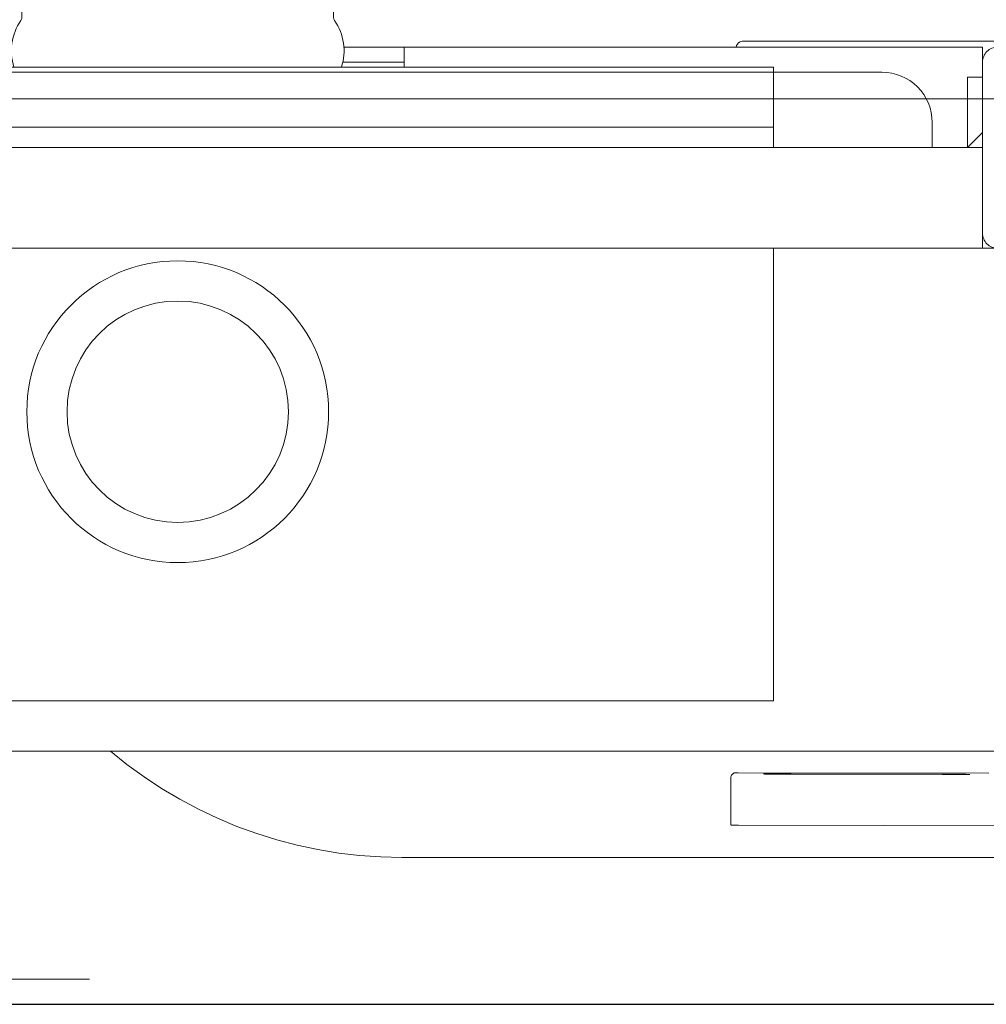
# Model space of a CAD drawing. Header units: millimetres. Extents: x 28291 to 177760, y -399809 to -170937.
# Tile 429 of 656: x 60317 to 60337, y -194641 to -194622. Entities that reach past the tile are written whole.
import ezdxf

# ---------------------------------------------------------------- set-up
doc = ezdxf.new("R2010")
doc.units = ezdxf.units.MM
doc.linetypes.add('DASHDOT', pattern=[25.4, 12.7, -6.35, 0, -6.35])
doc.layers.get('0').update_dxf_attribs({"lineweight": 0})
doc.layers.add('!! 0_ Istn-sciany', color=3, linetype='Continuous', lineweight=30)
doc.layers.add('0-osie-liniA', color=14, linetype='DASHDOT', lineweight=5)
doc.layers.add('!! 1_drzwi-linia - zrealizowane', color=7, linetype='Continuous', lineweight=5, true_color=0x7a7a7a)
doc.layers.add('!! 2 ZABUDOWA GK-MDF', color=7, linetype='Continuous', lineweight=13, true_color=0x7a7a7a)
doc.layers.add('!!_@ wypos sanit nd', color=7, linetype='Continuous', lineweight=0, plot=False)

# ---------------------------------------------------------------- blocks, each defined once
blk = doc.blocks.new('A$Cff2eaf8b')
for points in [[(-0.18941, 0.08863), (-0.04454, 0.08863), (-0.04035, 0.08853), (-0.03617, 0.08824), (-0.032, 0.08775), (-0.02786, 0.08707), (-0.02376, 0.08619), (-0.0197, 0.08513), (-0.0157, 0.08388), (-0.01176, 0.08244), (-0.00789, 0.08082), (-0.0041, 0.07902), (-0.0004, 0.07705), (0.0032, 0.0749), (0.0067, 0.0726), (0.01009, 0.07012), (0.01337, 0.0675)], [(-0.19839, 0.08237), (-0.11148, 0.08219)], [(-0.16124, 0.07188), (-0.11145, 0.07178), (-0.11127, 0.07178), (-0.11111, 0.07178), (-0.111, 0.07178), (-0.11083, 0.07179), (-0.11065, 0.07183), (-0.11049, 0.0719), (-0.11033, 0.072), (-0.1102, 0.07212), (-0.11009, 0.07227), (-0.11001, 0.07243), (-0.10996, 0.07261), (-0.10995, 0.07279), (-0.10997, 0.08178), (-0.10998, 0.08217)], [(-0.12195, 0.07209), (-0.15195, 0.07215)], [(-0.15195, 0.07205), (-0.12195, 0.07199)], [(0.16493, 0.0675), (-0.16477, 0.0675)], [(-0.11847, -0.0325), (-0.11847, 0.0575), (0.11153, 0.0575), (0.11153, -0.0325)], [(-0.16, -0.0355), (-0.16, -0.0325), (0.16, -0.0325), (0.16, -0.0355)], [(-0.16, -0.0485), (-0.16, -0.0365)], [(0.16, -0.0555), (0.157, -0.0525), (0.16, -0.0525), (-0.16, -0.0525), (-0.157, -0.0525), (-0.16, -0.0555)], [(-0.157, -0.0525), (-0.157, -0.0665), (-0.16, -0.0665)], [(0.10602, -0.0525), (0.10602, -0.05658), (-0.11847, -0.05658)], [(-0.045, -0.0725), (-0.045, -0.0685)], [(-0.03305, -0.0725), (-0.16, -0.0725), (-0.16, -0.0695)], [(-0.045, -0.0695), (-0.03283, -0.0695)]]:
    blk.add_lwpolyline(points)
for points in [[(-0.15993, -0.0325), (-0.17249, -0.0325, 0.405519), (-0.172, -0.032), (-0.172, -0.0313, 0.414214), (-0.1725, -0.0308), (-0.1875, -0.0308, 0.414214), (-0.188, -0.0313), (-0.188, -0.032, 0.405519), (-0.18751, -0.0325), (-0.19, -0.0325, -0.414214), (-0.2, -0.0225), (-0.2, 0.0575, -0.266001), (-0.19506, 0.06612)], [(-0.15, -0.0525), (-0.15, -0.0575, 0.414214), (-0.14, -0.0675), (-0.11847, -0.0675), (-0.11847, -0.0525)], [(-0.04, -0.0685), (-0.03255, -0.0685, 0.236962), (-0.03118, -0.07775, -0.154353), (-0.031, -0.07832), (-0.031, -0.08218), (0.031, -0.08218), (0.031, -0.07832, -0.154353), (0.03118, -0.07775, 0.236962), (0.03255, -0.0685), (0.04, -0.0685)], [(-0.1633, -0.0727, 0.412536), (-0.1623, -0.0737), (-0.11251, -0.0737), (-0.11222, -0.07367), (-0.11194, -0.07358), (-0.11168, -0.07345), (-0.11145, -0.07326), (-0.11126, -0.07304), (-0.11112, -0.07278), (-0.11104, -0.0725)]]:
    blk.add_lwpolyline(points, format="xyb")
blk.add_lwpolyline([(-0.2, -0.0695), (-0.2, -0.0355, -0.414214), (-0.197, -0.0325), (-0.163, -0.0325, -0.414214), (-0.16, -0.0355), (-0.16, -0.0695, -0.414214), (-0.163, -0.0725), (-0.197, -0.0725, -0.414214)], format="xyb", close=True)
blk.add_lwpolyline([(-0.11847, -0.0685), (0.11153, -0.0685), (0.11153, -0.0675), (-0.11847, -0.0675)], close=True)
for radius in [0.03, 0.022]:
    blk.add_circle((0, 0), radius)
for centre, major_axis, start_param, end_param in [((-0.11148, 0.08218), (-0.0015, 0), 3.141878, 4.712682), ((-0.15195, 0.0721), (0.0055, -0.00001), 1.571085, 4.712678), ((-0.12195, 0.07204), (0.0055, -0.00001), 4.712678, 7.854271)]:
    blk.add_ellipse(centre, major_axis=major_axis, ratio=0.008726, start_param=start_param, end_param=end_param)
blk = doc.blocks.new('BLOK OSI')
at = {"layer": '0-osie-liniA', "ltscale": 5}
blk.add_lwpolyline([(48639.25763, -194702.0883), (55442.2848, -194702.0883)], dxfattribs=at)

msp = doc.modelspace()

# ---------------------------------------------------------------- linework, layer by layer
at = {"layer": '!! 0_ Istn-sciany'}
msp.add_lwpolyline([(60216.56735, -194641.12813), (60472.56735, -194641.12813)], dxfattribs=at)
at = {"layer": '!! 2 ZABUDOWA GK-MDF'}
msp.add_lwpolyline([(60270.56735, -194623.12813), (60370.56735, -194623.12813)], dxfattribs=at)

# ---------------------------------------------------------------- block references
at = {"layer": '!! 1_drzwi-linia - zrealizowane'}
msp.add_blockref('BLOK OSI', (8819.85593, 61.46017), dxfattribs=at)
at = {"layer": '!!_@ wypos sanit nd', "xscale": 100, "yscale": 100, "zscale": 100, "rotation": 180}
msp.add_blockref('A$Cff2eaf8b', (60320.56716, -194629.34613), dxfattribs=at)

doc.saveas('drawing.dxf')
